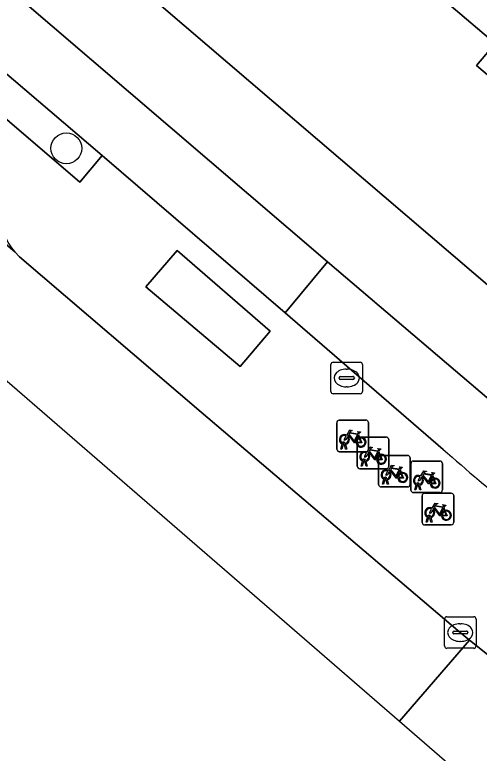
# Model space of a CAD drawing. Extents: x 162523 to 163266, y 381230 to 382050.
# Drawn here: x 162670.67 to 162685.41, y 381678.36 to 381701.76 of the extents above; entities that cross this region are included whole.
import ezdxf

# ---------------------------------------------------------------- set-up
doc = ezdxf.new("R2010")
doc.units = 0
for name, color, linetype in [('IMGEO_Berm_gesloten', 7, 'Continuous'), ('IMGEO_Berm_groen', 7, 'Continuous'), ('IMGEO_Berm_open', 7, 'Continuous'), ('IMGEO_Boom', 7, 'Continuous'), ('IMGEO_Erf', 7, 'Continuous'), ('IMGEO_Fietsenrek', 7, 'Continuous'), ('IMGEO_Fietspad_gesloten', 7, 'Continuous'), ('IMGEO_Kolk', 7, 'Continuous'), ('IMGEO_Pand', 7, 'Continuous'), ('IMGEO_Parkeervlak_open', 7, 'Continuous'), ('IMGEO_Rijbaan_lokaal_gesloten', 7, 'Continuous'), ('IMGEO_Voetpad_open', 7, 'Continuous')]:
    doc.layers.add(name, color=color, linetype=linetype)

msp = doc.modelspace()

# ---------------------------------------------------------------- linework, layer by layer
at = {"layer": 'IMGEO_Berm_gesloten'}
msp.add_lwpolyline([(162675.826, 381694.29), (162674.839, 381693.139), (162677.832, 381690.611), (162678.784, 381691.734)], close=True, dxfattribs=at)
at = {"layer": 'IMGEO_Berm_groen'}
msp.add_lwpolyline([(162664.488, 381704.937), (162663.8, 381704.114), (162672.739, 381696.454), (162673.447, 381697.303)], close=True, dxfattribs=at)
at = {"layer": 'IMGEO_Berm_open'}
for points in [[(162684.27, 381687.987), (162679.253, 381692.312), (162673.447, 381697.303), (162672.739, 381696.454), (162663.8, 381704.114), (162664.488, 381704.937), (162659.232, 381709.429), (162658.523, 381708.592), (162650.32, 381715.56), (162651.057, 381716.417), (162650.36, 381717.013), (162649.628, 381716.181), (162641.407, 381723.174), (162642.154, 381724.027), (162641.467, 381724.614), (162640.705, 381723.783), (162632.493, 381730.734), (162633.246, 381731.641), (162631.023, 381733.541)], [(162670.675, 381694.247), (162670.826, 381694.091), (162676.591, 381689.171), (162684.812, 381682.182), (162685.107, 381681.944), (162685.778, 381681.402), (162686.547, 381680.794)]]:
    msp.add_lwpolyline(points, dxfattribs=at)
msp.add_lwpolyline([(162675.826, 381694.29), (162678.784, 381691.734), (162677.832, 381690.611), (162674.839, 381693.139)], close=True, dxfattribs=at)
for centre, radius, start, end in [((162672.068, 381695.447), 1.839, 181.4704, 220.7377), ((162720.346, 381728.529), 54.269, 228.3356, 234.6814)]:
    msp.add_arc(centre, radius, start, end, dxfattribs=at)
at = {"layer": 'IMGEO_Boom'}
msp.add_circle((162672.313, 381697.528), 0.489, dxfattribs=at)
at = {"layer": 'IMGEO_Erf'}
for points in [[(162684.402, 381747.053), (162674.188, 381738.328), (162677.46, 381735.382), (162679.38, 381737.65), (162681.618, 381735.752), (162684.255, 381733.517), (162682.334, 381731.25), (162683.048, 381730.665), (162691.024, 381723.483), (162690.494, 381722.894), (162693.179, 381720.477), (162692.208, 381719.374), (162690.968, 381720.462), (162691.224, 381720.754), (162688.556, 381723.091), (162688.153, 381723.444), (162688.541, 381723.874), (162681.858, 381729.731), (162665.388, 381710.53), (162693.781, 381686.286)], [(162687.526, 381698.281), (162685.323, 381700.148), (162685.917, 381700.848), (162684.452, 381702.091), (162683.511, 381702.888), (162682.934, 381702.207), (162681.183, 381703.691), (162681.757, 381704.368), (162680.326, 381705.581), (162679.804, 381706.024), (162679.269, 381705.393), (162677.022, 381707.298), (162677.577, 381707.954), (162676.325, 381709.015), (162676.15, 381708.81), (162671.662, 381712.615), (162674.895, 381716.429), (162677.294, 381719.288), (162679.598, 381722.017), (162683.924, 381718.367), (162681.612, 381715.628), (162681.799, 381715.47), (162685.823, 381712.058)]]:
    msp.add_lwpolyline(points, dxfattribs=at)
at = {"layer": 'IMGEO_Fietsenrek'}
for p, q in [((162680.895, 381687.989), (162680.895, 381688.83)), ((162680.895, 381688.83), (162680.895, 381687.989)), ((162680.97, 381688.914), (162681.811, 381688.914)), ((162681.811, 381688.914), (162680.97, 381688.914)), ((162681.895, 381688.839), (162681.895, 381687.998)), ((162681.895, 381687.998), (162681.895, 381688.839)), ((162681.541, 381687.45), (162681.541, 381688.291)), ((162681.541, 381688.291), (162681.541, 381687.45)), ((162681.582, 381688.463), (162681.618, 381688.368)), ((162681.616, 381688.375), (162682.457, 381688.375)), ((162682.457, 381688.375), (162681.616, 381688.375)), ((162682.541, 381688.3), (162682.541, 381687.459)), ((162682.541, 381687.459), (162682.541, 381688.3)), ((162681.022, 381687.998), (162681.061, 381688.158)), ((162681.091, 381688.146), (162681.056, 381687.998)), ((162681.133, 381688.17), (162681.132, 381688.174)), ((162681.174, 381687.998), (162681.14, 381688.14)), ((162681.164, 381688.181), (162681.165, 381688.174)), ((162681.172, 381688.144), (162681.207, 381687.998)), ((162681.82, 381687.914), (162680.979, 381687.914)), ((162680.979, 381687.914), (162681.82, 381687.914)), ((162681.056, 381687.998), (162681.022, 381687.998)), ((162681.207, 381687.998), (162681.174, 381687.998)), ((162682.228, 381687.924), (162682.264, 381687.829)), ((162682.292, 381687.796), (162683.133, 381687.796)), ((162683.133, 381687.796), (162682.292, 381687.796)), ((162681.668, 381687.459), (162681.707, 381687.619)), ((162681.737, 381687.607), (162681.702, 381687.459)), ((162681.779, 381687.631), (162681.778, 381687.635)), ((162681.82, 381687.459), (162681.786, 381687.601)), ((162681.81, 381687.642), (162681.811, 381687.635)), ((162681.818, 381687.605), (162681.853, 381687.459)), ((162682.217, 381686.871), (162682.217, 381687.712)), ((162682.217, 381687.712), (162682.217, 381686.871)), ((162683.217, 381687.721), (162683.217, 381686.88)), ((162683.217, 381686.88), (162683.217, 381687.721)), ((162683.319, 381687.617), (162684.16, 381687.617)), ((162684.16, 381687.617), (162683.319, 381687.617)), ((162682.466, 381687.375), (162681.625, 381687.375)), ((162681.625, 381687.375), (162682.466, 381687.375)), ((162681.702, 381687.459), (162681.668, 381687.459)), ((162681.853, 381687.459), (162681.82, 381687.459)), ((162682.904, 381687.345), (162682.94, 381687.25)), ((162683.244, 381686.692), (162683.244, 381687.533)), ((162683.244, 381687.533), (162683.244, 381686.692)), ((162684.244, 381687.542), (162684.244, 381686.701)), ((162684.244, 381686.701), (162684.244, 381687.542)), ((162683.931, 381687.166), (162683.967, 381687.071)), ((162682.344, 381686.88), (162682.383, 381687.04)), ((162682.378, 381686.88), (162682.344, 381686.88)), ((162682.413, 381687.028), (162682.378, 381686.88)), ((162682.455, 381687.052), (162682.454, 381687.056)), ((162682.496, 381686.88), (162682.462, 381687.022)), ((162682.486, 381687.063), (162682.487, 381687.056)), ((162682.494, 381687.026), (162682.529, 381686.88)), ((162682.529, 381686.88), (162682.496, 381686.88)), ((162683.371, 381686.701), (162683.41, 381686.861)), ((162683.482, 381686.873), (162683.481, 381686.877)), ((162683.513, 381686.884), (162683.514, 381686.877)), ((162683.142, 381686.796), (162682.301, 381686.796)), ((162682.301, 381686.796), (162683.142, 381686.796)), ((162683.405, 381686.701), (162683.371, 381686.701)), ((162683.44, 381686.849), (162683.405, 381686.701)), ((162683.523, 381686.701), (162683.489, 381686.843)), ((162683.521, 381686.847), (162683.556, 381686.701)), ((162683.556, 381686.701), (162683.523, 381686.701)), ((162684.169, 381686.617), (162683.328, 381686.617)), ((162683.328, 381686.617), (162684.169, 381686.617)), ((162683.602, 381685.671), (162683.602, 381686.512)), ((162683.602, 381686.512), (162683.602, 381685.671)), ((162683.677, 381686.596), (162684.518, 381686.596)), ((162684.518, 381686.596), (162683.677, 381686.596)), ((162684.602, 381686.521), (162684.602, 381685.68)), ((162684.602, 381685.68), (162684.602, 381686.521)), ((162684.289, 381686.145), (162684.325, 381686.05)), ((162683.729, 381685.68), (162683.768, 381685.84)), ((162683.798, 381685.828), (162683.763, 381685.68)), ((162683.84, 381685.852), (162683.839, 381685.856)), ((162683.881, 381685.68), (162683.847, 381685.822)), ((162683.871, 381685.863), (162683.872, 381685.856)), ((162683.879, 381685.826), (162683.914, 381685.68)), ((162684.527, 381685.596), (162683.686, 381685.596)), ((162683.686, 381685.596), (162684.527, 381685.596)), ((162683.763, 381685.68), (162683.729, 381685.68)), ((162683.914, 381685.68), (162683.881, 381685.68))]:
    msp.add_line(p, q, dxfattribs=at)
for points in [[(162681.208, 381688.44), (162681.303, 381688.604), (162681.389, 381688.59), (162681.391, 381688.581), (162681.335, 381688.57), (162681.308, 381688.525), (162681.564, 381688.484)], [(162681.551, 381688.459), (162681.294, 381688.5), (162681.277, 381688.471), (162681.444, 381688.251), (162681.551, 381688.459)], [(162681.564, 381688.484), (162681.589, 381688.533), (162681.583, 381688.537), (162681.56, 381688.541), (162681.548, 381688.548), (162681.547, 381688.551), (162681.549, 381688.556), (162681.644, 381688.541), (162681.646, 381688.531), (162681.636, 381688.518), (162681.624, 381688.512), (162681.61, 381688.518), (162681.582, 381688.463)], [(162681.229, 381688.388), (162681.177, 381688.298), (162681.137, 381688.273), (162681.138, 381688.32), (162681.193, 381688.414)], [(162681.504, 381688.196), (162681.454, 381688.196), (162681.263, 381688.447), (162681.244, 381688.415)], [(162681.599, 381688.361), (162681.569, 381688.438), (162681.46, 381688.22), (162681.503, 381688.22)], [(162681.533, 381688.22), (162681.653, 381688.219), (162681.609, 381688.333)], [(162681.629, 381688.34), (162681.684, 381688.195), (162681.534, 381688.195)], [(162681.854, 381687.901), (162681.949, 381688.065), (162682.035, 381688.051), (162682.037, 381688.042), (162681.981, 381688.031), (162681.954, 381687.986), (162682.21, 381687.945)], [(162681.875, 381687.849), (162681.823, 381687.759), (162681.783, 381687.734), (162681.784, 381687.781), (162681.839, 381687.875)], [(162682.15, 381687.657), (162682.1, 381687.657), (162681.909, 381687.908), (162681.89, 381687.876)], [(162682.197, 381687.92), (162681.94, 381687.961), (162681.923, 381687.932), (162682.09, 381687.712), (162682.197, 381687.92)], [(162682.245, 381687.822), (162682.215, 381687.899), (162682.106, 381687.681), (162682.149, 381687.681)], [(162682.179, 381687.681), (162682.299, 381687.68), (162682.255, 381687.794)], [(162682.275, 381687.801), (162682.33, 381687.656), (162682.18, 381687.656)], [(162682.21, 381687.945), (162682.235, 381687.994), (162682.229, 381687.998), (162682.206, 381688.002), (162682.194, 381688.009), (162682.193, 381688.012), (162682.195, 381688.017), (162682.29, 381688.002), (162682.292, 381687.992), (162682.282, 381687.979), (162682.27, 381687.973), (162682.256, 381687.979), (162682.228, 381687.924)], [(162682.53, 381687.322), (162682.625, 381687.486), (162682.711, 381687.472), (162682.713, 381687.463), (162682.657, 381687.452), (162682.63, 381687.407), (162682.886, 381687.366)], [(162682.826, 381687.078), (162682.776, 381687.078), (162682.585, 381687.329), (162682.566, 381687.297)], [(162682.873, 381687.341), (162682.616, 381687.382), (162682.599, 381687.353), (162682.766, 381687.133), (162682.873, 381687.341)], [(162682.886, 381687.366), (162682.911, 381687.415), (162682.905, 381687.419), (162682.882, 381687.423), (162682.87, 381687.43), (162682.869, 381687.433), (162682.871, 381687.438), (162682.966, 381687.423), (162682.968, 381687.413), (162682.958, 381687.4), (162682.946, 381687.394), (162682.932, 381687.4), (162682.904, 381687.345)], [(162682.551, 381687.27), (162682.499, 381687.18), (162682.459, 381687.155), (162682.46, 381687.202), (162682.515, 381687.296)], [(162682.921, 381687.243), (162682.891, 381687.32), (162682.782, 381687.102), (162682.825, 381687.102)], [(162682.855, 381687.102), (162682.975, 381687.101), (162682.931, 381687.215)], [(162682.951, 381687.222), (162683.006, 381687.077), (162682.856, 381687.077)], [(162683.578, 381687.091), (162683.526, 381687.001), (162683.486, 381686.976), (162683.487, 381687.023), (162683.542, 381687.117)], [(162683.557, 381687.143), (162683.652, 381687.307), (162683.738, 381687.293), (162683.74, 381687.284), (162683.684, 381687.273), (162683.657, 381687.228), (162683.913, 381687.187)], [(162683.853, 381686.899), (162683.803, 381686.899), (162683.612, 381687.15), (162683.593, 381687.118)], [(162683.9, 381687.162), (162683.643, 381687.203), (162683.626, 381687.174), (162683.793, 381686.954), (162683.9, 381687.162)], [(162683.948, 381687.064), (162683.918, 381687.141), (162683.809, 381686.923), (162683.852, 381686.923)], [(162683.913, 381687.187), (162683.938, 381687.236), (162683.932, 381687.24), (162683.909, 381687.244), (162683.897, 381687.251), (162683.896, 381687.254), (162683.898, 381687.259), (162683.993, 381687.244), (162683.995, 381687.234), (162683.985, 381687.221), (162683.973, 381687.215), (162683.959, 381687.221), (162683.931, 381687.166)], [(162683.882, 381686.923), (162684.002, 381686.922), (162683.958, 381687.036)], [(162683.978, 381687.043), (162684.033, 381686.898), (162683.883, 381686.898)], [(162683.915, 381686.122), (162684.01, 381686.286), (162684.096, 381686.272), (162684.098, 381686.263), (162684.042, 381686.252), (162684.015, 381686.207), (162684.271, 381686.166)], [(162684.258, 381686.141), (162684.001, 381686.182), (162683.984, 381686.153), (162684.151, 381685.933), (162684.258, 381686.141)], [(162684.271, 381686.166), (162684.296, 381686.215), (162684.29, 381686.219), (162684.267, 381686.223), (162684.255, 381686.23), (162684.254, 381686.233), (162684.256, 381686.238), (162684.351, 381686.223), (162684.353, 381686.213), (162684.343, 381686.2), (162684.331, 381686.194), (162684.317, 381686.2), (162684.289, 381686.145)], [(162683.936, 381686.07), (162683.884, 381685.98), (162683.844, 381685.955), (162683.845, 381686.002), (162683.9, 381686.096)], [(162684.211, 381685.878), (162684.161, 381685.878), (162683.97, 381686.129), (162683.951, 381686.097)], [(162684.306, 381686.043), (162684.276, 381686.12), (162684.167, 381685.902), (162684.21, 381685.902)], [(162684.24, 381685.902), (162684.36, 381685.901), (162684.316, 381686.015)], [(162684.336, 381686.022), (162684.391, 381685.877), (162684.241, 381685.877)]]:
    msp.add_lwpolyline(points, dxfattribs=at)
for centre, radius, start, end in [((162680.973, 381688.836), 0.0779, 92.4484, 184.2845), ((162680.973, 381688.836), 0.0779, 92.4484, 184.2845), ((162681.817, 381688.836), 0.0779, 2.4484, 94.2845), ((162681.817, 381688.836), 0.0779, 2.4484, 94.2845), ((162681.135, 381688.299), 0.159, 62.6766, 242.1369), ((162681.135, 381688.299), 0.129, 63.3192, 238.903), ((162681.135, 381688.299), 0.129, 283.6043, 43.4302), ((162681.135, 381688.299), 0.159, 283.5766, 46.6042), ((162681.662, 381688.215), 0.159, 113.3408, 178.3217), ((162681.662, 381688.215), 0.159, 187.0065, 105.7708), ((162681.662, 381688.215), 0.129, 113.923, 177.9556), ((162681.662, 381688.215), 0.129, 188.6715, 104.5883), ((162681.619, 381688.297), 0.0779, 92.4484, 184.2845), ((162681.619, 381688.297), 0.0779, 92.4484, 184.2845), ((162682.463, 381688.297), 0.0779, 2.4484, 94.2845), ((162682.463, 381688.297), 0.0779, 2.4484, 94.2845), ((162681.115, 381688.17), 0.0499, 12.8025, 158.6934), ((162681.135, 381688.299), 0.159, 253.9967, 271.7867), ((162681.115, 381688.17), 0.0174, 12.8025, 163.4502), ((162681.135, 381688.299), 0.129, 253.415, 269.0204), ((162680.973, 381687.992), 0.0779, 182.4484, 274.2845), ((162680.973, 381687.992), 0.0779, 182.4484, 274.2845), ((162681.781, 381687.76), 0.159, 62.6766, 242.1369), ((162681.781, 381687.76), 0.129, 63.3192, 238.903), ((162681.781, 381687.76), 0.129, 283.6043, 43.4302), ((162681.781, 381687.76), 0.159, 283.5766, 46.6042), ((162681.817, 381687.992), 0.0779, 272.4484, 4.2845), ((162681.817, 381687.992), 0.0779, 272.4484, 4.2845), ((162682.308, 381687.676), 0.159, 113.3408, 178.3217), ((162682.308, 381687.676), 0.159, 187.0065, 105.7708), ((162682.308, 381687.676), 0.129, 113.923, 177.9556), ((162682.308, 381687.676), 0.129, 188.6715, 104.5883), ((162682.295, 381687.718), 0.0779, 92.4484, 184.2845), ((162682.295, 381687.718), 0.0779, 92.4484, 184.2845), ((162683.139, 381687.718), 0.0779, 2.4484, 94.2845), ((162683.139, 381687.718), 0.0779, 2.4484, 94.2845), ((162681.761, 381687.631), 0.0499, 12.8025, 158.6934), ((162681.781, 381687.76), 0.159, 253.9967, 271.7867), ((162681.761, 381687.631), 0.0174, 12.8025, 163.4502), ((162681.781, 381687.76), 0.129, 253.415, 269.0204), ((162683.322, 381687.539), 0.0779, 92.4484, 184.2845), ((162683.322, 381687.539), 0.0779, 92.4484, 184.2845), ((162684.166, 381687.539), 0.0779, 2.4484, 94.2845), ((162684.166, 381687.539), 0.0779, 2.4484, 94.2845), ((162681.619, 381687.453), 0.0779, 182.4484, 274.2845), ((162681.619, 381687.453), 0.0779, 182.4484, 274.2845), ((162682.457, 381687.181), 0.159, 62.6766, 242.1369), ((162682.463, 381687.453), 0.0779, 272.4484, 4.2845), ((162682.463, 381687.453), 0.0779, 272.4484, 4.2845), ((162682.457, 381687.181), 0.129, 63.3192, 238.903), ((162682.437, 381687.052), 0.0499, 12.8025, 158.6934), ((162682.457, 381687.181), 0.129, 283.6043, 43.4302), ((162682.457, 381687.181), 0.159, 283.5766, 46.6042), ((162682.984, 381687.097), 0.159, 113.3408, 178.3217), ((162682.984, 381687.097), 0.159, 187.0065, 105.7708), ((162682.984, 381687.097), 0.129, 113.923, 177.9556), ((162682.984, 381687.097), 0.129, 188.6715, 104.5883), ((162683.484, 381687.002), 0.159, 62.6766, 242.1369), ((162683.484, 381687.002), 0.129, 63.3192, 238.903), ((162683.484, 381687.002), 0.129, 283.6043, 43.4302), ((162683.484, 381687.002), 0.159, 283.5766, 46.6042), ((162682.295, 381686.874), 0.0779, 182.4484, 274.2845), ((162682.295, 381686.874), 0.0779, 182.4484, 274.2845), ((162682.457, 381687.181), 0.159, 253.9967, 271.7867), ((162682.437, 381687.052), 0.0174, 12.8025, 163.4502), ((162682.457, 381687.181), 0.129, 253.415, 269.0204), ((162683.139, 381686.874), 0.0779, 272.4484, 4.2845), ((162683.139, 381686.874), 0.0779, 272.4484, 4.2845), ((162683.464, 381686.873), 0.0499, 12.8025, 158.6934), ((162683.464, 381686.873), 0.0174, 12.8025, 163.4502), ((162683.484, 381687.002), 0.129, 253.415, 269.0204), ((162684.011, 381686.918), 0.159, 113.3408, 178.3217), ((162684.011, 381686.918), 0.159, 187.0065, 105.7708), ((162684.011, 381686.918), 0.129, 113.923, 177.9556), ((162684.011, 381686.918), 0.129, 188.6715, 104.5883), ((162683.322, 381686.695), 0.0779, 182.4484, 274.2845), ((162683.322, 381686.695), 0.0779, 182.4484, 274.2845), ((162683.484, 381687.002), 0.159, 253.9967, 271.7867), ((162684.166, 381686.695), 0.0779, 272.4484, 4.2845), ((162684.166, 381686.695), 0.0779, 272.4484, 4.2845), ((162683.68, 381686.518), 0.0779, 92.4484, 184.2845), ((162683.68, 381686.518), 0.0779, 92.4484, 184.2845), ((162684.524, 381686.518), 0.0779, 2.4484, 94.2845), ((162684.524, 381686.518), 0.0779, 2.4484, 94.2845), ((162683.842, 381685.981), 0.159, 62.6766, 242.1369), ((162683.842, 381685.981), 0.129, 63.3192, 238.903), ((162683.842, 381685.981), 0.129, 283.6043, 43.4302), ((162683.842, 381685.981), 0.159, 283.5766, 46.6042), ((162684.369, 381685.897), 0.159, 113.3408, 178.3217), ((162684.369, 381685.897), 0.159, 187.0065, 105.7708), ((162684.369, 381685.897), 0.129, 113.923, 177.9556), ((162684.369, 381685.897), 0.129, 188.6715, 104.5883), ((162683.822, 381685.852), 0.0499, 12.8025, 158.6934), ((162683.842, 381685.981), 0.159, 253.9967, 271.7867), ((162683.822, 381685.852), 0.0174, 12.8025, 163.4502), ((162683.842, 381685.981), 0.129, 253.415, 269.0204), ((162683.68, 381685.674), 0.0779, 182.4484, 274.2845), ((162683.68, 381685.674), 0.0779, 182.4484, 274.2845), ((162684.524, 381685.674), 0.0779, 272.4484, 4.2845), ((162684.524, 381685.674), 0.0779, 272.4484, 4.2845)]:
    msp.add_arc(centre, radius, start, end, dxfattribs=at)
at = {"layer": 'IMGEO_Fietspad_gesloten'}
for points in [[(162620.285, 381742.721), (162628.68, 381735.544), (162631.023, 381733.541), (162633.246, 381731.641), (162641.467, 381724.614), (162642.154, 381724.027), (162650.36, 381717.013), (162651.057, 381716.417), (162659.232, 381709.429), (162664.488, 381704.937), (162673.447, 381697.303), (162679.253, 381692.312), (162680.601, 381693.932), (162634.563, 381733.29), (162601.096, 381761.857)], [(162686.514, 381688.902), (162680.601, 381693.932), (162679.253, 381692.312), (162684.27, 381687.987)]]:
    msp.add_lwpolyline(points, dxfattribs=at)
msp.add_arc((162720.346, 381728.529), 54.269, 228.3356, 234.6814, dxfattribs=at)
at = {"layer": 'IMGEO_Kolk'}
for p, q in [((162680.707, 381689.823), (162680.707, 381690.675)), ((162680.782, 381690.749), (162681.634, 381690.749)), ((162681.708, 381690.675), (162681.708, 381689.823)), ((162681.195, 381690.529), (162681.22, 381690.529)), ((162680.966, 381690.243), (162680.966, 381690.255)), ((162681.404, 381690.206), (162681.006, 381690.206)), ((162681.009, 381690.292), (162681.407, 381690.292)), ((162681.45, 381690.255), (162681.45, 381690.243)), ((162681.218, 381689.969), (162681.193, 381689.969)), ((162681.634, 381689.749), (162680.782, 381689.749)), ((162684.386, 381682.682), (162685.238, 381682.682)), ((162684.311, 381681.756), (162684.311, 381682.608)), ((162684.799, 381682.462), (162684.824, 381682.462)), ((162685.312, 381682.608), (162685.312, 381681.756)), ((162684.57, 381682.176), (162684.57, 381682.188)), ((162684.613, 381682.225), (162685.011, 381682.225)), ((162685.054, 381682.188), (162685.054, 381682.176)), ((162685.008, 381682.139), (162684.61, 381682.139)), ((162684.822, 381681.902), (162684.797, 381681.902)), ((162685.238, 381681.682), (162684.386, 381681.682))]:
    msp.add_line(p, q, dxfattribs=at)
for points in [[(162680.707, 381689.823), (162680.707, 381690.675)], [(162680.782, 381690.749), (162681.634, 381690.749)], [(162681.708, 381690.675), (162681.708, 381689.823)], [(162681.634, 381689.749), (162680.782, 381689.749)], [(162684.386, 381682.682), (162685.238, 381682.682)], [(162684.311, 381681.756), (162684.311, 381682.608)], [(162685.312, 381682.608), (162685.312, 381681.756)], [(162685.238, 381681.682), (162684.386, 381681.682)]]:
    msp.add_lwpolyline(points, dxfattribs=at)
for centre, radius, start, end in [((162680.784, 381690.673), 0.0765, 91.552, 178.448), ((162680.784, 381690.673), 0.0765, 91.552, 178.448), ((162681.632, 381690.673), 0.0765, 1.552, 88.448), ((162681.632, 381690.673), 0.0765, 1.552, 88.448), ((162681.006, 381690.252), 0.0403, 85.8775, 175.7526), ((162681.003, 381690.242), 0.0366, 178.938, 274.7102), ((162681.407, 381690.249), 0.043, 264.8664, 352.4533), ((162681.411, 381690.254), 0.0386, 1.7309, 96.639), ((162680.784, 381689.825), 0.0765, 181.552, 268.448), ((162680.784, 381689.825), 0.0765, 181.552, 268.448), ((162681.632, 381689.825), 0.0765, 271.552, 358.448), ((162681.632, 381689.825), 0.0765, 271.552, 358.448), ((162684.388, 381682.606), 0.0765, 91.552, 178.448), ((162684.388, 381682.606), 0.0765, 91.552, 178.448), ((162685.236, 381682.606), 0.0765, 1.552, 88.448), ((162685.236, 381682.606), 0.0765, 1.552, 88.448), ((162684.61, 381682.185), 0.0403, 85.8775, 175.7526), ((162684.607, 381682.175), 0.0366, 178.938, 274.7102), ((162685.011, 381682.182), 0.043, 264.8664, 352.4533), ((162685.015, 381682.187), 0.0386, 1.7309, 96.639), ((162684.388, 381681.758), 0.0765, 181.552, 268.448), ((162684.388, 381681.758), 0.0765, 181.552, 268.448), ((162685.236, 381681.758), 0.0765, 271.552, 358.448), ((162685.236, 381681.758), 0.0765, 271.552, 358.448)]:
    msp.add_arc(centre, radius, start, end, dxfattribs=at)
for centre, major_axis, ratio, start_param, end_param in [((162681.194, 381690.249), (-0.387, 0.002), 0.722429, 4.712389, 7.853982), ((162681.219, 381690.249), (-0.39, 0.002), 0.717154, 1.570796, 4.712389), ((162684.798, 381682.182), (-0.387, 0.002), 0.722429, 4.712389, 7.853982), ((162684.823, 381682.182), (-0.39, 0.002), 0.717154, 1.570796, 4.712389)]:
    msp.add_ellipse(centre, major_axis=major_axis, ratio=ratio, start_param=start_param, end_param=end_param, dxfattribs=at)
at = {"layer": 'IMGEO_Pand'}
msp.add_lwpolyline([(162694.181, 381704.973), (162695.671, 381706.731), (162691.434, 381710.323), (162689.944, 381708.565), (162684.452, 381702.091), (162685.917, 381700.848), (162685.323, 381700.148), (162687.526, 381698.281), (162688.088, 381698.944), (162688.659, 381698.46)], close=True, dxfattribs=at)
at = {"layer": 'IMGEO_Parkeervlak_open'}
msp.add_lwpolyline([(162661.942, 381701.696), (162670.675, 381694.247)], dxfattribs=at)
msp.add_arc((162672.068, 381695.447), 1.839, 181.4704, 220.7377, dxfattribs=at)
at = {"layer": 'IMGEO_Rijbaan_lokaal_gesloten'}
for points in [[(162537.938, 381816.448), (162531.941, 381810.835), (162564.766, 381781.599), (162660.039, 381699.143), (162682.885, 381679.37)], [(162682.885, 381679.37), (162685.107, 381681.944), (162684.812, 381682.182), (162676.591, 381689.171), (162670.826, 381694.091), (162670.675, 381694.247), (162661.942, 381701.696), (162661.793, 381701.823), (162656.542, 381706.274), (162656.4, 381706.395), (162656.237, 381706.57), (162630.679, 381728.324), (162630.504, 381728.474), (162625.934, 381732.39), (162625.869, 381732.446), (162599.458, 381754.875)], [(162686.547, 381680.794), (162685.778, 381681.402), (162685.107, 381681.944), (162682.885, 381679.37), (162760.917, 381611.835), (162778.081, 381596.98), (162839.254, 381546.589), (162849.76, 381538.009)]]:
    msp.add_lwpolyline(points, dxfattribs=at)
at = {"layer": 'IMGEO_Voetpad_open'}
for points in [[(162693.781, 381686.286), (162665.388, 381710.53), (162664.663, 381711.149), (162634.463, 381736.935), (162633.579, 381737.69), (162619.163, 381750), (162603.191, 381763.638), (162602.511, 381764.218), (162549.054, 381809.864)], [(162548.287, 381807.068), (162549.056, 381806.402), (162601.096, 381761.857), (162634.563, 381733.29), (162680.601, 381693.932), (162686.514, 381688.902)]]:
    msp.add_lwpolyline(points, dxfattribs=at)

doc.saveas('drawing.dxf')
